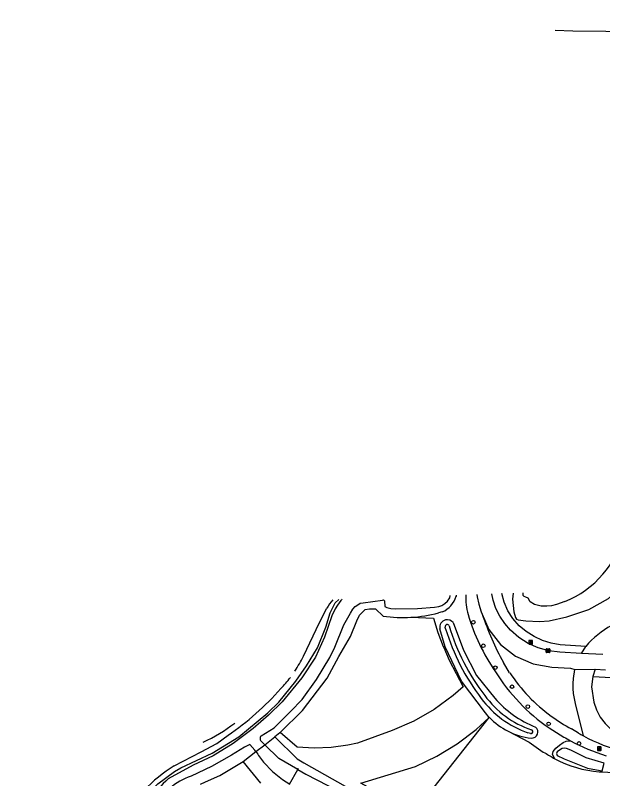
# Model space of a CAD drawing. Extents: x 160457 to 162082, y 388340 to 389736.
# Drawn here: x 160497.8 to 160658.8, y 389516.2 to 389725.5 of the extents above; entities that cross this region are included whole.
import ezdxf

# ---------------------------------------------------------------- set-up
doc = ezdxf.new("R2010")
doc.units = 0
for name, color, linetype in [('IMGEO_Boom', 7, 'Continuous'), ('IMGEO_Fietspad_gesloten', 7, 'Continuous'), ('IMGEO_Gemengd_bos', 7, 'Continuous'), ('IMGEO_Grasland_overig', 7, 'Continuous'), ('IMGEO_Groenvoorziening', 7, 'Continuous'), ('IMGEO_Kolk', 7, 'Continuous'), ('IMGEO_Lichtpunt', 7, 'Continuous'), ('IMGEO_Oever', 7, 'Continuous'), ('IMGEO_Rijbaan_autoweg', 7, 'Continuous'), ('IMGEO_Rijbaan_lokaal_gesloten', 7, 'Continuous'), ('IMGEO_Stuw', 7, 'Continuous'), ('IMGEO_Voetpad_halfverhard', 7, 'Continuous'), ('IMGEO_Voetpad_open', 7, 'Continuous'), ('IMGEO_Waterloop', 7, 'Continuous')]:
    doc.layers.add(name, color=color, linetype=linetype)

msp = doc.modelspace()

# ---------------------------------------------------------------- linework, layer by layer
at = {"layer": 'IMGEO_Boom'}
for centre in [(160623.38, 389559.13), (160626.1, 389552.68), (160629.39, 389546.68), (160633.96, 389541.45), (160638.31, 389536.01), (160644.02, 389531.26), (160652.32, 389525.9)]:
    msp.add_circle(centre, 0.489, dxfattribs=at)
at = {"layer": 'IMGEO_Fietspad_gesloten'}
for points in [[(160624.31, 389566.75), (160624.42, 389566.1), (160624.91, 389564.04), (160625.52, 389562.01), (160625.8, 389561.34)], [(160653.05, 389550.59), (160647.04, 389550.89), (160644.05, 389551.26), (160641.14, 389552.07), (160638.39, 389553.31), (160635.85, 389554.94), (160633.58, 389556.93), (160631.98, 389558.74), (160630.63, 389560.75), (160629.56, 389562.92), (160628.8, 389565.22), (160628.48, 389566.9)], [(160625.8, 389561.34), (160627.58, 389557.18), (160630.78, 389553.02), (160634.92, 389549.78), (160639.73, 389547.68), (160644.91, 389546.84), (160650.02, 389546.5), (160651.19, 389546.17)], [(160653.57, 389527.95), (160651.41, 389536.84), (160651.08, 389538.19), (160650.86, 389539.56), (160650.76, 389540.95), (160650.76, 389542.34), (160650.87, 389543.73), (160651.19, 389546.17)], [(160651.19, 389546.17), (160656.81, 389546.26)], [(160656.81, 389546.26), (160656.1, 389544.28)], [(160656.81, 389546.26), (160659.6, 389546.11)], [(160656.1, 389544.28), (160655.78, 389541.39), (160656.45, 389537.21), (160657.14, 389535.1), (160658.16, 389533.13), (160659.49, 389531.36), (160661.1, 389529.82), (160662.93, 389528.57), (160662.93, 389528.47)]]:
    msp.add_lwpolyline(points, dxfattribs=at)
msp.add_arc((160676.73, 389571.17), 49.04, 241.8166, 269.4985, dxfattribs=at)
at = {"layer": 'IMGEO_Gemengd_bos'}
for points in [[(160618.68, 389566.54), (160618.66, 389566.23)], [(160570.45, 389528.92), (160576.54, 389534.9), (160583.31, 389543.82), (160586.5, 389549.76), (160589.7, 389555.2), (160591.42, 389559.5), (160592.18, 389561.05), (160593.71, 389562.66), (160594.92, 389562.82), (160596.52, 389562.79), (160598.64, 389560.82)], [(160606.27, 389560.49), (160612.45, 389560.24), (160613.68, 389556.34), (160615.14, 389552.44), (160615.26, 389552.18), (160616.76, 389548.69), (160620.62, 389541.41), (160617.83, 389539.02), (160612.61, 389535.24), (160607.03, 389532.04), (160601.14, 389529.43), (160591.63, 389526.01), (160589.01, 389525.42), (160584.39, 389524.77), (160579.72, 389524.6), (160575.06, 389524.92), (160570.45, 389528.92)], [(160614.84, 389561.95), (160613.81, 389561.68)], [(160617.83, 389559.05), (160620.65, 389551.43), (160624.25, 389544.53), (160629.23, 389538.34)], [(160627.75, 389533.05), (160626.68, 389534.28), (160620.09, 389542.96), (160615.67, 389552.37), (160614.2, 389557.32)], [(160607.13, 389506.93), (160592.54, 389514.96), (160607.49, 389519.61), (160613.39, 389522.41), (160618.97, 389525.8), (160624.16, 389529.76), (160627.75, 389533.05)], [(160607.13, 389506.93), (160627.75, 389533.05)], [(160570.45, 389528.92), (160570.35, 389528.82), (160568.96, 389527.68)], [(160632.89, 389529.26), (160638.7, 389526.29), (160642.5, 389523.46), (160643, 389523.34)], [(160644.14, 389530.18), (160648.22, 389527.65)], [(160568.96, 389527.68), (160575.1, 389521.71), (160576.95, 389520.57), (160605.24, 389504.54)], [(160645.71, 389521.71), (160645.03, 389522.85), (160645.29, 389523.7), (160646.01, 389524.62), (160646.98, 389525.41), (160647.97, 389526.16), (160648.85, 389526.55), (160650.01, 389526.63)], [(160657.89, 389518.11), (160658.63, 389518.07)], [(160658.63, 389518.07), (160681.82, 389516.8)]]:
    msp.add_lwpolyline(points, dxfattribs=at)
for centre, radius, start, end in [((160637.88, 389565.88), 16.61, 177.394, 196.1699), ((160612.22, 389568.14), 6.72, 293.0292, 343.5461), ((160604.09, 389598.66), 38.24, 261.8069, 273.2707), ((160604.07, 389598.73), 38.31, 273.2814, 284.7231), ((160674.98, 389576.95), 55.32, 196.4764, 214.5546), ((160616.21, 389557.76), 2.06, 103.7637, 192.2974), ((160616.23, 389557.77), 2.06, 38.6434, 104.2263), ((160674.02, 389573.51), 52.64, 212.065, 235.413), ((160651.3, 389557.49), 29.22, 220.9505, 248.1544), ((160641.35, 389546.07), 18.82, 223.743, 243.2884), ((160641.36, 389546.04), 18.8, 243.2284, 263.6204), ((160639.4, 389529.03), 1.68, 265.5541, 52.3095), ((160673.98, 389570.89), 50.33, 239.2134, 241.559), ((160660.31, 389549.03), 30.98, 236.0327, 241.8844), ((160660.48, 389549.3), 31.3, 241.8395, 265.2638)]:
    msp.add_arc(centre, radius, start, end, dxfattribs=at)
at = {"layer": 'IMGEO_Grasland_overig'}
msp.add_lwpolyline([(160497.8, 389442.36), (160502.96, 389453.48), (160505.83, 389460.16), (160508.6, 389467.02), (160517.5, 389481.01), (160521.8, 389489.8), (160526.2, 389498.74), (160531.27, 389507.34), (160535.13, 389513.04), (160536.89, 389514.8), (160541.47, 389518.18), (160543.17, 389519.18), (160551.76, 389523.22), (160559.12, 389527.73), (160567.05, 389534.26), (160570.02, 389537.23), (160574.68, 389542.99), (160577.63, 389547.2), (160580.65, 389552.14), (160582.97, 389557.8), (160584.1, 389561.67), (160585.47, 389564.49), (160586.48, 389565.38)], dxfattribs=at)
at = {"layer": 'IMGEO_Groenvoorziening'}
for points in [[(160634.25, 389567.11), (160634.11, 389565.49), (160634.48, 389562.02), (160634.95, 389560.41), (160635.23, 389559.96), (160635.65, 389559.82), (160637.8, 389559.49), (160641.5, 389559.35), (160644.19, 389559.49), (160649, 389560.61), (160654.99, 389562.66), (160660.39, 389565.64), (160662.4, 389567.44), (160663.9, 389569.53), (160665.41, 389574.14), (160667.49, 389580.96), (160669.5, 389589.08), (160671.37, 389597.26), (160672.97, 389605.03)], [(160633.33, 389545.27), (160631.6, 389548.1)], [(160652.18, 389528.73), (160650.26, 389529.89)], [(160548.56, 389514.72), (160549.97, 389515.35), (160553.89, 389517.12), (160560.26, 389520.96)], [(160565.1, 389515.02), (160560.26, 389520.96)], [(160658.63, 389518.07), (160658.71, 389518.38)]]:
    msp.add_lwpolyline(points, dxfattribs=at)
for centre, radius, start, end in [((160710.89, 389590.72), 90.02, 199.05, 208.2591), ((160672.45, 389571.32), 46.99, 213.6598, 233.8627), ((160672.43, 389571.29), 46.96, 233.859, 241.8326), ((160677.51, 389572.59), 50.65, 239.9918, 241.7942), ((160675.32, 389573.2), 53.01, 241.4742, 252.9201)]:
    msp.add_arc(centre, radius, start, end, dxfattribs=at)
at = {"layer": 'IMGEO_Kolk'}
for p, q in [((160643.33, 389550.92), (160643.33, 389551.77)), ((160643.41, 389551.84), (160644.26, 389551.84)), ((160644.26, 389550.84), (160643.41, 389550.84)), ((160643.82, 389551.62), (160643.84, 389551.62)), ((160643.84, 389551.06), (160643.82, 389551.06)), ((160644.33, 389551.77), (160644.33, 389550.92))]:
    msp.add_line(p, q, dxfattribs=at)
for points in [[(160643.33, 389550.92), (160643.33, 389551.77)], [(160643.41, 389551.84), (160644.26, 389551.84)], [(160644.26, 389550.84), (160643.41, 389550.84)], [(160643.65, 389551.54), (160643.78, 389551.54), (160643.78, 389551.39), (160643.9, 389551.54), (160644.07, 389551.54), (160643.92, 389551.39), (160644.08, 389551.14), (160643.92, 389551.14), (160643.84, 389551.31), (160643.78, 389551.24), (160643.78, 389551.14), (160643.65, 389551.14), (160643.65, 389551.54)], [(160644.33, 389551.77), (160644.33, 389550.92)]]:
    msp.add_lwpolyline(points, dxfattribs=at)
for centre, start, end in [((160643.41, 389551.77), 91.552, 178.448), ((160643.41, 389551.77), 91.552, 178.448), ((160643.41, 389550.92), 181.552, 268.448), ((160643.41, 389550.92), 181.552, 268.448), ((160644.26, 389551.77), 1.552, 88.448), ((160644.26, 389551.77), 1.552, 88.448), ((160644.26, 389550.92), 271.552, 358.448), ((160644.26, 389550.92), 271.552, 358.448)]:
    msp.add_arc(centre, 0.0765, start, end, dxfattribs=at)
for centre, major_axis, ratio, start_param, end_param in [((160643.82, 389551.34), (-0.387, 0.002), 0.722429, 4.712389, 7.853982), ((160643.84, 389551.34), (-0.39, 0.002), 0.717154, 1.570796, 4.712389)]:
    msp.add_ellipse(centre, major_axis=major_axis, ratio=ratio, start_param=start_param, end_param=end_param, dxfattribs=at)
at = {"layer": 'IMGEO_Lichtpunt'}
for p, q in [((160638.58, 389554.04), (160638.58, 389553.23)), ((160638.58, 389554.04), (160638.58, 389553.23)), ((160639.48, 389554.14), (160638.67, 389554.14)), ((160639.48, 389554.14), (160638.67, 389554.14)), ((160639.57, 389553.23), (160639.57, 389554.04)), ((160639.57, 389553.23), (160639.57, 389554.04)), ((160638.67, 389553.14), (160639.48, 389553.14)), ((160638.67, 389553.14), (160639.48, 389553.14)), ((160657.4, 389524.88), (160657.4, 389524.07)), ((160657.4, 389524.88), (160657.4, 389524.07)), ((160658.3, 389524.98), (160657.49, 389524.98)), ((160658.3, 389524.98), (160657.49, 389524.98)), ((160658.39, 389524.07), (160658.39, 389524.88)), ((160658.39, 389524.07), (160658.39, 389524.88)), ((160657.49, 389523.98), (160658.3, 389523.98)), ((160657.49, 389523.98), (160658.3, 389523.98))]:
    msp.add_line(p, q, dxfattribs=at)
for points in [[(160638.95, 389553.7), (160638.99, 389553.68), (160638.8, 389553.41), (160638.76, 389553.44), (160638.95, 389553.7)], [(160639.05, 389553.66), (160639.1, 389553.66), (160639.1, 389553.33), (160639.05, 389553.33), (160639.05, 389553.66)], [(160639.16, 389553.68), (160639.2, 389553.7), (160639.39, 389553.44), (160639.35, 389553.41), (160639.16, 389553.68)], [(160657.77, 389524.54), (160657.81, 389524.52), (160657.62, 389524.25), (160657.58, 389524.28), (160657.77, 389524.54)], [(160657.87, 389524.5), (160657.92, 389524.5), (160657.92, 389524.17), (160657.87, 389524.17), (160657.87, 389524.5)], [(160657.98, 389524.52), (160658.02, 389524.54), (160658.21, 389524.28), (160658.17, 389524.25), (160657.98, 389524.52)]]:
    msp.add_lwpolyline(points, dxfattribs=at)
for centre in [(160639.08, 389553.84), (160657.9, 389524.68)]:
    msp.add_circle(centre, 0.0994, dxfattribs=at)
for centre, start, end in [((160638.67, 389554.04), 90, 180), ((160638.67, 389554.04), 90, 180), ((160639.48, 389554.04), 0, 90), ((160639.48, 389554.04), 0, 90), ((160638.67, 389553.23), 180, 270), ((160638.67, 389553.23), 180, 270), ((160639.48, 389553.23), 270, 0), ((160639.48, 389553.23), 270, 360), ((160657.49, 389524.88), 90, 180), ((160657.49, 389524.88), 90, 180), ((160658.3, 389524.88), 0, 90), ((160658.3, 389524.88), 0, 90), ((160657.49, 389524.07), 180, 270), ((160657.49, 389524.07), 180, 270), ((160658.3, 389524.07), 270, 0), ((160658.3, 389524.07), 270, 360)]:
    msp.add_arc(centre, 0.0946, start, end, dxfattribs=at)
at = {"layer": 'IMGEO_Oever'}
for points in [[(160566.2, 389525.55), (160568.96, 389527.68)], [(160560.26, 389520.96), (160563.77, 389523.67)]]:
    msp.add_lwpolyline(points, dxfattribs=at)
at = {"layer": 'IMGEO_Rijbaan_autoweg'}
msp.add_lwpolyline([(160645.85, 389721.44), (160650.65, 389721.32), (160659.65, 389721.2), (160668.52, 389721.03), (160677.13, 389720.85), (160685.59, 389720.61), (160693, 389720.54), (160699.99, 389720.4), (160708, 389720.29), (160715.57, 389720.2), (160722.64, 389720.18), (160728.42, 389720.28), (160733.92, 389720.45), (160739.92, 389720.69), (160744.3, 389720.97), (160748.93, 389721.41), (160754.52, 389722.05), (160759.98, 389722.79), (160765.92, 389723.76), (160771.42, 389724.83), (160774.89, 389725.55)], dxfattribs=at)
at = {"layer": 'IMGEO_Rijbaan_lokaal_gesloten'}
for points in [[(160653.05, 389550.59), (160654.22, 389552.51)], [(160658.88, 389550.3), (160653.05, 389550.59)]]:
    msp.add_lwpolyline(points, dxfattribs=at)
msp.add_arc((160673.48, 389536.08), 25.31, 118.9175, 139.534, dxfattribs=at)
at = {"layer": 'IMGEO_Stuw'}
msp.add_lwpolyline([(160573.02, 389514.71), (160575.22, 389518.78), (160575.41, 389519.12)], dxfattribs=at)
at = {"layer": 'IMGEO_Voetpad_halfverhard'}
for points in [[(160576.77, 389549.82), (160581.24, 389559.09), (160583.18, 389562.95)], [(160541.38, 389519.74), (160548.72, 389523.55), (160553.08, 389525.84), (160556.12, 389528.13)]]:
    msp.add_lwpolyline(points, dxfattribs=at)
for centre, radius, start, end in [((160599.41, 389553.14), 18.96, 140.0497, 148.8409), ((160546.24, 389564.37), 33.82, 326.5378, 334.5219), ((160546.24, 389564.37), 33.82, 316.1173, 322.9313), ((160511.77, 389592.97), 78.56, 304.3707, 318.509), ((160530.51, 389567.34), 45.19, 294.5588, 307.3871), ((160559.92, 389488.71), 36.14, 120.8559, 154.5934)]:
    msp.add_arc(centre, radius, start, end, dxfattribs=at)
at = {"layer": 'IMGEO_Voetpad_open'}
for points in [[(160654.22, 389552.51), (160647.19, 389552.9), (160644.71, 389553.38), (160642.31, 389554.16), (160640.03, 389555.23), (160637.89, 389556.58), (160635.94, 389558.18), (160634.22, 389560.11), (160632.83, 389562.29), (160631.82, 389564.66), (160631.23, 389567)], [(160656.1, 389544.28), (160685.23, 389542.74)]]:
    msp.add_lwpolyline(points, dxfattribs=at)
at = {"layer": 'IMGEO_Waterloop'}
for points in [[(160648.44, 389564.81), (160646.18, 389563.99), (160644.83, 389563.64), (160643.48, 389563.53), (160642, 389563.52), (160640.12, 389563.98), (160638.93, 389564.7), (160638.37, 389565.74), (160637.74, 389565.98), (160637.3, 389566.16), (160637.07, 389566.49), (160636.99, 389567), (160637.04, 389567.21)], [(160587.03, 389565.07), (160586.11, 389563.84), (160585.46, 389562.76), (160584.57, 389560.85), (160582.58, 389555.07), (160580.07, 389549.54), (160576.34, 389543.86), (160570.99, 389537.3), (160567.24, 389533.65), (160563.03, 389529.98), (160557.55, 389525.85), (160552.05, 389522.54), (160546.55, 389519.92), (160539.74, 389516.22)], [(160565.2, 389528), (160568.8, 389530.17), (160573.25, 389534.64), (160576.41, 389537.98), (160580.4, 389543.42), (160584.05, 389549.46), (160585.36, 389552.33), (160587.88, 389558.46), (160589.69, 389561.64), (160590.35, 389562.68), (160591.02, 389563.41), (160591.68, 389563.93), (160592.32, 389564.34), (160593.17, 389564.49), (160598.44, 389565.21), (160598.79, 389565.24), (160598.98, 389564.96), (160599.1, 389563.46), (160599.26, 389563.36), (160599.68, 389563.17), (160600.71, 389562.89), (160602.14, 389562.78), (160608.04, 389562.9), (160612.68, 389563.27), (160613.88, 389563.44), (160614.76, 389563.74), (160615.55, 389564.23), (160616.32, 389564.88), (160616.93, 389565.8), (160617.01, 389566.48)], [(160615.78, 389557.34), (160615.66, 389557.77)], [(160639.01, 389528.64), (160638.33, 389528.84)], [(160563.77, 389523.67), (160563.51, 389524.09), (160562.08, 389525.6), (160560.68, 389524.86), (160557.07, 389522.71), (160551.61, 389519.59), (160546, 389516.91)], [(160563.77, 389523.67), (160566.2, 389525.55)], [(160566.2, 389525.55), (160565.39, 389526.35)], [(160575.22, 389518.78), (160570.04, 389521.78), (160566.2, 389525.55)], [(160659.23, 389520.45), (160654.26, 389521.98), (160650.06, 389524.02), (160648.88, 389524.48), (160648.28, 389524.6), (160647.72, 389524.49), (160646.97, 389524.08), (160646.38, 389523.58), (160646.21, 389523.15), (160646.38, 389522.63), (160648.31, 389521.7), (160654.7, 389519.1), (160658.1, 389518.44), (160658.71, 389518.38)], [(160573.02, 389514.71), (160575.22, 389518.78)], [(160575.22, 389518.78), (160577.46, 389517.48), (160604.45, 389503.54), (160606.7, 389503.71), (160683.05, 389509.43)], [(160658.71, 389518.38), (160659.23, 389520.45)]]:
    msp.add_lwpolyline(points, dxfattribs=at)
for centre, radius, start, end in [((160638.55, 389589.72), 26.8, 291.6533, 347.156), ((160595.45, 389557.6), 11.25, 136.0393, 138.4032), ((160616.2, 389557.93), 0.561, 19.2038, 197.0205), ((160672.21, 389574.17), 58.88, 196.6098, 217.6001), ((160673.17, 389574.96), 58.9, 196.6136, 217.5986), ((160647.18, 389554.23), 26.9, 216.4846, 250.7813), ((160648.12, 389555.01), 26.89, 216.4807, 250.791), ((160639.17, 389529.12), 0.507, 250.89, 78.5104), ((160566.02, 389527.26), 1.11, 137.8617, 235.0858), ((160586.85, 389538.34), 27.35, 212.4276, 219.9127), ((160587.47, 389538.92), 28.19, 220.012, 239.1747), ((160552.25, 389498.94), 19.03, 109.1738, 150.1764), ((160573.93, 389479.98), 49.82, 133.3316, 150.8123)]:
    msp.add_arc(centre, radius, start, end, dxfattribs=at)

doc.saveas('drawing.dxf')
